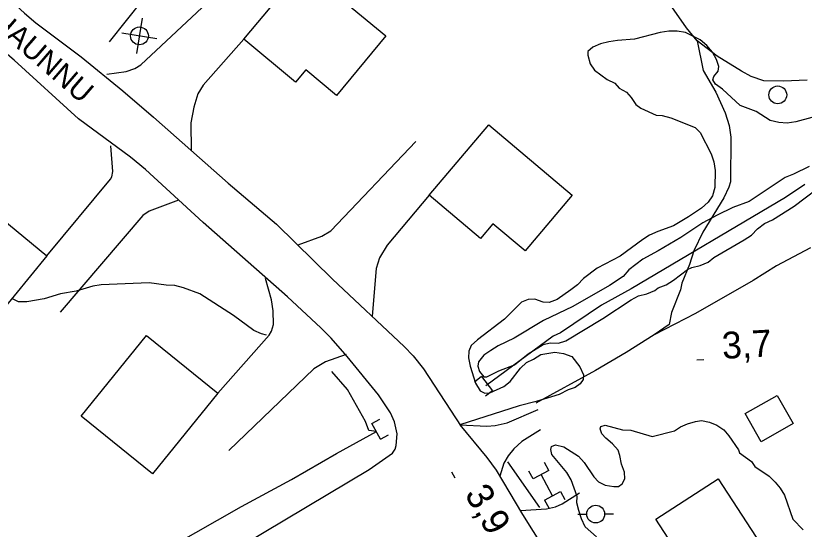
# Model space of a CAD drawing. Extents: x 336540 to 340074, y 5572036 to 5573747.
# Drawn here: x 338473.3 to 338561.7, y 5572902.7 to 5572960.3 of the extents above; entities that cross this region are included whole.
import ezdxf

# ---------------------------------------------------------------- set-up
doc = ezdxf.new("R2010")
doc.units = 0
for name, color, linetype in [('Niveau 15', 7, 'Continuous'), ('Niveau 19', 7, 'Continuous'), ('Niveau 2', 7, 'Continuous'), ('Niveau 21', 7, 'Continuous'), ('Niveau 22', 7, 'Continuous'), ('Niveau 26', 7, 'Continuous'), ('Niveau 3', 7, 'Continuous'), ('Niveau 31', 7, 'Continuous'), ('Niveau 36', 7, 'Continuous'), ('Niveau 4', 7, 'Continuous'), ('Niveau 41', 7, 'Continuous')]:
    doc.layers.add(name, color=color, linetype=linetype)

msp = doc.modelspace()

# ---------------------------------------------------------------- linework, layer by layer
at = {"layer": 'Niveau 19'}
for points in [[(338483.51, 5572953.76), (338485.67, 5572954.06), (338486.62, 5572954.38), (338487.31, 5572954.8), (338497.56, 5572964.45)], [(338498.86, 5572957.67), (338494.27, 5572952.52), (338493.69, 5572951.55), (338493.25, 5572950.04), (338492.92, 5572948.29), (338492.96, 5572945.19)], [(338476.78, 5572933.37), (338483.91, 5572941.97), (338484.04, 5572942.25), (338484.15, 5572942.84), (338483.95, 5572945.73)], [(338504.94, 5572934.6), (338507.58, 5572935.59), (338508.58, 5572936.18), (338518.11, 5572946.19)], [(338519.61, 5572940.17), (338514.9, 5572934.56), (338514.05, 5572933.16), (338513.68, 5572931.95), (338513.24, 5572926.6)], [(338491.54, 5572939.63), (338488.24, 5572938.37), (338487.52, 5572937.91), (338478.27, 5572927.05)], [(338495.93, 5572917.98), (338501.67, 5572924.5), (338501.95, 5572924.94), (338502.16, 5572925.68), (338502.15, 5572927.22), (338501.96, 5572928.43), (338501.28, 5572930.82)], [(338510.32, 5572922.33), (338507.99, 5572921.49), (338506.71, 5572920.72), (338497.16, 5572911.55)], [(338523.06, 5572914.42), (338526.09, 5572914.27), (338527, 5572914.34), (338528.35, 5572914.65), (338531.83, 5572916.14)], [(338532.08, 5572913.88), (338530.01, 5572912.55), (338529.11, 5572911.74), (338528.48, 5572910.96), (338527.98, 5572910.15), (338527.55, 5572908.67)], [(338529.86, 5572904.82), (338532.78, 5572905.01), (338533.77, 5572905.24), (338534.53, 5572905.56), (338536.45, 5572906.8)]]:
    msp.add_lwpolyline(points, dxfattribs=at)
at = {"layer": 'Niveau 2'}
for points in [[(338562.51, 5572948.9), (338560.71, 5572948.41), (338559.75, 5572948.27), (338558.79, 5572948.31), (338557.83, 5572948.57), (338556.28, 5572949.56), (338554.46, 5572950.25), (338552.51, 5572952.07), (338551.71, 5572952.62), (338551.42, 5572953.12), (338551.53, 5572953.47), (338552.02, 5572954.1), (338552.07, 5572954.61), (338551.83, 5572955.39), (338551.36, 5572956.23), (338550.73, 5572956.95), (338549.98, 5572957.61), (338548.33, 5572958.43), (338547.43, 5572958.58), (338546.47, 5572958.56), (338545.51, 5572958.42), (338542.64, 5572957.68), (338540.72, 5572957.53), (338539.76, 5572957.39), (338538.81, 5572957.15), (338537.97, 5572956.79), (338537.41, 5572956.27), (338537.42, 5572955.87), (338537.66, 5572954.92), (338538.13, 5572954.19), (338539.56, 5572953.15), (338540.41, 5572952.72), (338540.93, 5572952.16), (338541.73, 5572951.73), (338542.25, 5572951.12), (338542.77, 5572950.34), (338543.34, 5572949.95), (338545.05, 5572949.14), (338545.73, 5572949.1), (338546.69, 5572948.84), (338549.42, 5572947.77), (338550, 5572947.22), (338551.23, 5572944.81), (338551.53, 5572943.91), (338551.66, 5572942.96), (338551.63, 5572941.03), (338551.37, 5572940.12), (338550.87, 5572939.38), (338550.15, 5572938.74), (338548.7, 5572937.75), (338547.02, 5572936.75), (338545.23, 5572936.09), (338544.33, 5572935.68), (338543.55, 5572935.21), (338541.04, 5572933.35), (338538.46, 5572931.99), (338536.9, 5572930.83), (338536.24, 5572930.13), (338535.51, 5572929.55), (338533.95, 5572928.5), (338533.05, 5572928.15), (338532.38, 5572928.19), (338531.47, 5572928.51), (338530.73, 5572928.49), (338529.95, 5572928.19)], [(338562.22, 5572943.38), (338560.45, 5572942.52), (338559.53, 5572942.16), (338555.48, 5572939.47), (338553.65, 5572938.78), (338551.89, 5572937.95), (338550.29, 5572937.07), (338547.83, 5572935.43), (338545.29, 5572933.93), (338543.55, 5572933.02), (338541.99, 5572931.82), (338541.35, 5572931.08), (338539.84, 5572930.05), (338535.73, 5572927.7), (338532.45, 5572926.13), (338529.13, 5572924.14), (338527.36, 5572923.28), (338526.52, 5572922.78), (338525.74, 5572922.23), (338525.16, 5572921.51), (338525.09, 5572921), (338525.27, 5572920.41), (338525.73, 5572919.83), (338526.07, 5572919.8), (338527.41, 5572920.48), (338529.18, 5572921.17), (338530.71, 5572922.39), (338532.39, 5572923.45), (338533.18, 5572923.63), (338534.11, 5572923.6), (338534.92, 5572923.84), (338539.09, 5572926.36), (338542.25, 5572928.44), (338543.09, 5572928.91), (338544.02, 5572929.1), (338544.91, 5572929.51)], [(338544.91, 5572929.51), (338545.3, 5572929.78), (338546.17, 5572930.13), (338547.01, 5572930.66), (338548.57, 5572931.83), (338549.05, 5572932.06), (338550.01, 5572932.31), (338550.9, 5572932.67), (338551.52, 5572933.19), (338554.93, 5572935.16), (338555.74, 5572935.71), (338556.41, 5572936.41), (338557.21, 5572936.99), (338558.08, 5572937.43), (338560.52, 5572938.93), (338564.39, 5572941.87)], [(338501.38, 5572924.47), (338500.81, 5572924.62), (338499.96, 5572925), (338497.67, 5572926.7), (338493.9, 5572929.1), (338492.08, 5572929.8), (338491.12, 5572930.06), (338490.15, 5572930.1), (338488.23, 5572930.34), (338482.87, 5572930.11), (338481.91, 5572929.97), (338480.06, 5572929.42), (338478.31, 5572929.1), (338476.46, 5572928.56), (338474.54, 5572928.23), (338473.58, 5572928.21), (338472.86, 5572928.61)], [(338529.95, 5572928.19), (338528.06, 5572926.29), (338525.05, 5572923.96), (338524.33, 5572923.32), (338524.06, 5572922.7), (338524.02, 5572921.96), (338524.2, 5572921), (338524.8, 5572919.1), (338525.32, 5572918.26), (338525.84, 5572917.99), (338526.4, 5572918), (338527.97, 5572918.71), (338528.69, 5572919.29), (338529.85, 5572920.79), (338530.52, 5572921.42), (338531.3, 5572921.78), (338532.14, 5572922.31), (338533.72, 5572922.57), (338534.68, 5572922.42), (338535.59, 5572922.1), (338536.51, 5572920.93), (338536.93, 5572920.04), (338536.88, 5572919.53), (338536.55, 5572919.01), (338535.99, 5572918.61), (338535.21, 5572918.36), (338534.2, 5572917.83), (338531.61, 5572917.04), (338529.7, 5572916.55), (338523.06, 5572914.42)], [(338538.38, 5572901.88), (338537.12, 5572902.99), (338536.7, 5572903.88), (338536.41, 5572904.83), (338536.16, 5572905.68), (338536.21, 5572906.41), (338535.55, 5572908.26), (338535.03, 5572909.1), (338533.36, 5572911.09), (338533.24, 5572911.65), (338533.34, 5572912), (338533.79, 5572912.18), (338534.7, 5572911.97), (338536.35, 5572910.93), (338536.99, 5572910.21), (338538.09, 5572908.6), (338538.61, 5572908.04), (338539.35, 5572907.66), (338540.31, 5572907.52), (338540.82, 5572907.53), (338541.26, 5572907.82), (338541.54, 5572908.39), (338541.52, 5572909.12), (338541.17, 5572910.02), (338540.98, 5572910.98), (338540.8, 5572911.59), (338540.17, 5572912.31), (338539.42, 5572912.92), (338538.96, 5572913.42), (338538.78, 5572913.98), (338538.84, 5572914.26), (338539.34, 5572914.39), (338541.27, 5572913.86), (338542.23, 5572913.83), (338544.61, 5572913.14), (338547.12, 5572913.74), (338547.79, 5572914.2), (338548.57, 5572914.56), (338549.47, 5572914.8), (338550.14, 5572914.93), (338551.05, 5572914.72), (338551.85, 5572914.4), (338552.65, 5572913.86), (338553.22, 5572913.19), (338554.27, 5572911.63), (338554.39, 5572911.29), (338555.76, 5572910.31), (338556.11, 5572909.75), (338557.71, 5572908.66), (338558.4, 5572907.99), (338558.97, 5572907.33), (338559.44, 5572906.55), (338560.39, 5572903.86), (338561.54, 5572902.64)]]:
    msp.add_lwpolyline(points, dxfattribs=at)
at = {"layer": 'Niveau 21'}
for points in [[(338455.42, 5572976.34), (338462.47, 5572970.28), (338467.11, 5572966.94), (338468.96, 5572965.44), (338474.26, 5572960.59), (338475.53, 5572959.52), (338480.62, 5572955.7), (338485.27, 5572951.87), (338488.73, 5572948.91), (338497.08, 5572941.52), (338502.51, 5572936.94), (338508.79, 5572930.76), (338516.83, 5572923.23), (338517.83, 5572922.17), (338518.97, 5572920.7), (338523.21, 5572914.24)], [(338498.8, 5572901), (338512.9, 5572909.41), (338515.51, 5572911.27), (338515.79, 5572911.71), (338515.93, 5572912.12), (338516.03, 5572913.42), (338515.75, 5572914.77), (338515.3, 5572915.76), (338513.94, 5572917.8), (338510.43, 5572922.11), (338508.62, 5572924.15), (338507.47, 5572925.32), (338503.73, 5572928.8), (338494.27, 5572937.1), (338487.84, 5572943.04), (338486.13, 5572944.43), (338480.33, 5572948.74), (338473.09, 5572955.3), (338471.04, 5572957.05), (338468.84, 5572958.67), (338465.15, 5572961.21), (338462.63, 5572963.19), (338455.86, 5572969.92)], [(338523.06, 5572914.42), (338526.08, 5572910.75), (338527.12, 5572909.33), (338530.08, 5572904.37), (338536.86, 5572893.53), (338542.34, 5572883.76), (338546.75, 5572874.98), (338549.24, 5572870.43), (338555.24, 5572860.2), (338556.51, 5572858.26), (338557.74, 5572856.66)], [(338528.41, 5572910.28), (338531.99, 5572905.16)]]:
    msp.add_lwpolyline(points, dxfattribs=at)
at = {"layer": 'Niveau 22'}
for points in [[(338561.99, 5572953.07), (338559.32, 5572952.96), (338557.12, 5572952.99), (338555.71, 5572953.48), (338554.63, 5572954.09), (338551.89, 5572955.78), (338549.65, 5572957.48), (338548.46, 5572958.96), (338546.83, 5572961.31)], [(338549.65, 5572957.48), (338550.33, 5572954.15), (338551.74, 5572951.73), (338552.8, 5572949.42), (338553.25, 5572948), (338553.42, 5572946.69), (338553.39, 5572941.67), (338553.21, 5572941.06), (338552.64, 5572939.87), (338550.28, 5572936.02), (338549.28, 5572933.93), (338548.79, 5572932.42), (338547.93, 5572930.33), (338547.77, 5572929.57), (338546.79, 5572927.01), (338546.5, 5572925.69), (338544.83, 5572924.52)], [(338562.36, 5572934.28), (338558.56, 5572932.25), (338555.92, 5572930.6), (338549.48, 5572926.93), (338544.83, 5572924.52), (338541.71, 5572922.53), (338538.25, 5572920.51), (338531.57, 5572916.87)]]:
    msp.add_lwpolyline(points, dxfattribs=at)
at = {"layer": 'Niveau 26'}
for p, q in [((338525.5, 5572919.84), (338524.71, 5572919.23)), ((338525.5, 5572919.84), (338526.73, 5572918.24)), ((338526.73, 5572918.24), (338525.94, 5572917.63)), ((338513.2, 5572914.58), (338514.08, 5572915.07)), ((338514.18, 5572912.82), (338513.2, 5572914.58)), ((338514.18, 5572912.82), (338515.06, 5572913.3)), ((338533.04, 5572909.32), (338532.56, 5572910.2)), ((338531.26, 5572908.36), (338530.78, 5572909.24)), ((338533.04, 5572909.32), (338531.26, 5572908.36)), ((338532.56, 5572905.99), (338534.34, 5572906.95)), ((338534.34, 5572906.95), (338534.82, 5572906.07)), ((338532.56, 5572905.99), (338533.04, 5572905.11))]:
    msp.add_line(p, q, dxfattribs=at)
at = {"layer": 'Niveau 3'}
for p, q in [((338549.62, 5572921.7), (338550.42, 5572921.75)), ((338522.11, 5572909.17), (338522.51, 5572908.49))]:
    msp.add_line(p, q, dxfattribs=at)
at = {"layer": 'Niveau 31'}
for points in [[(338505.53, 5572965.68), (338514.75, 5572958.03), (338509.22, 5572951.37), (338505.79, 5572954.22), (338504.65, 5572952.85), (338498.86, 5572957.67), (338505.53, 5572965.68)], [(338519.61, 5572940.17), (338526.29, 5572948.08), (338535.64, 5572940.19), (338530.36, 5572933.93), (338526.74, 5572936.98), (338525.36, 5572935.34), (338519.61, 5572940.17)], [(338469.4, 5572924.4), (338461.6, 5572930.82), (338468.98, 5572939.78), (338476.78, 5572933.37), (338469.4, 5572924.4)], [(338488.61, 5572908.92), (338480.6, 5572915.39), (338487.92, 5572924.45), (338495.93, 5572917.98), (338488.61, 5572908.92)], [(338555.04, 5572915.69), (338558.64, 5572917.72), (338560.41, 5572914.57), (338556.81, 5572912.54), (338555.04, 5572915.69)], [(338552.43, 5572892.45), (338545.02, 5572903.84), (338552, 5572908.38), (338561, 5572894.54), (338556.98, 5572891.92), (338555.38, 5572894.37), (338552.43, 5572892.45)]]:
    msp.add_lwpolyline(points, dxfattribs=at)
at = {"layer": 'Niveau 36'}
for p, q in [((338487.46, 5572960.01), (338486.83, 5572956.07)), ((338489.11, 5572957.72), (338485.18, 5572958.36)), ((338536.29, 5572904.43), (338537.29, 5572904.43)), ((338540.29, 5572904.43), (338539.29, 5572904.43))]:
    msp.add_line(p, q, dxfattribs=at)
for centre in [(338487.145, 5572958.038), (338558.689, 5572951.421), (338538.283, 5572904.425)]:
    msp.add_circle(centre, 1, dxfattribs=at)
at = {"layer": 'Niveau 4'}
for points in [[(338561.71, 5572941.37), (338559.57, 5572939.93), (338542.24, 5572929.67), (338538.93, 5572927.84), (338534.33, 5572924.74), (338533.51, 5572924.37), (338525.97, 5572918.79)], [(338481.41, 5572895.68), (338484.09, 5572897.34), (338490.78, 5572900.82), (338498.57, 5572905.28), (338504.2, 5572908.32), (338509.23, 5572911.23), (338513.7, 5572913.7), (338512.87, 5572913.81), (338512.49, 5572914.82), (338510.46, 5572918.41), (338508.71, 5572920.41)], [(338533.45, 5572906.47), (338532.16, 5572908.85)]]:
    msp.add_lwpolyline(points, dxfattribs=at)
at = {"layer": 'Niveau 41'}
msp.add_lwpolyline([(338483.78, 5572957.38), (338502.86, 5572981.34)], dxfattribs=at)

# ---------------------------------------------------------------- texts
at = {"layer": 'Niveau 15'}
msp.add_text('MATIAS  UASHAUNNU', height=2.4, rotation=319.23949, dxfattribs=at).set_placement((338454.88, 5572972.61))
at = {"layer": 'Niveau 3'}
for s, rotation, p in [('3,7    ', 3.11821, (338552.51, 5572921.82)), ('3,9    ', 300.03232, (338523.53, 5572906.67))]:
    msp.add_text(s, height=3, rotation=rotation, dxfattribs=at).set_placement(p)

doc.saveas('drawing.dxf')
